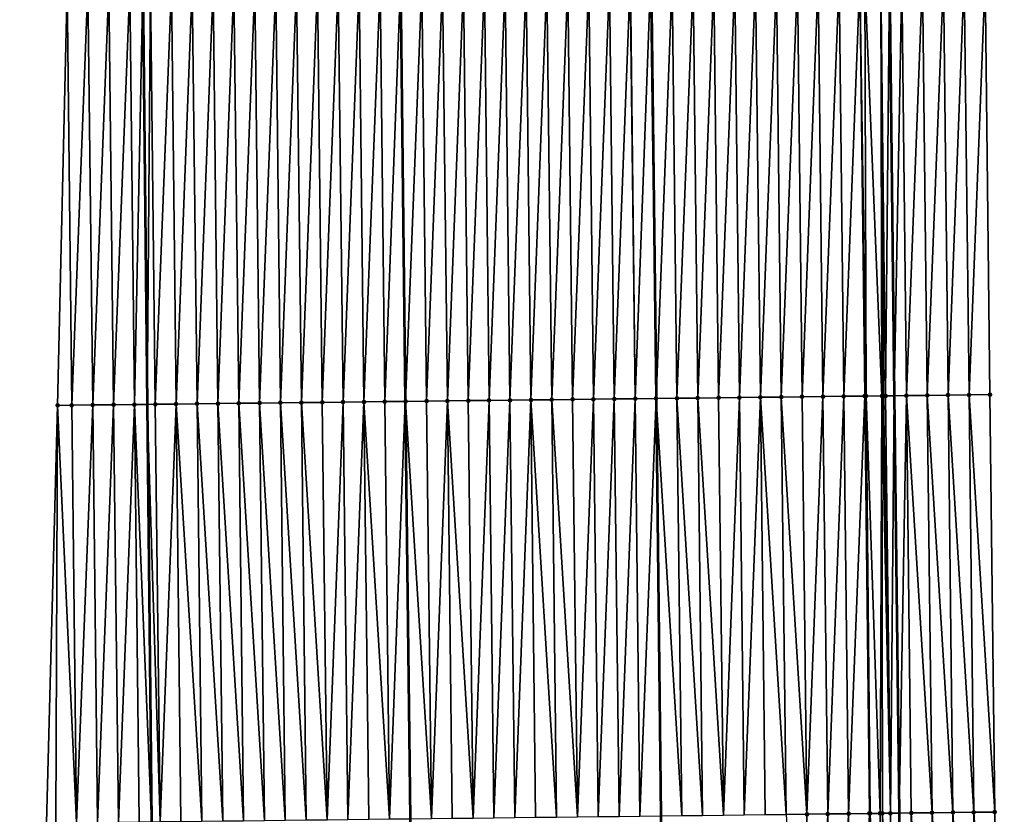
# Model space of a CAD drawing. Header units: feet. Extents: x 2007189 to 2022806, y 818621 to 837694.
# Tile 304 of 656: x 2011356 to 2011403, y 828387 to 828425. Entities that reach past the tile are written whole.
import ezdxf

# ---------------------------------------------------------------- set-up
doc = ezdxf.new("R2010")
doc.units = ezdxf.units.FT
doc.header["$MEASUREMENT"] = 0
for name, color, linetype, lineweight in [('EP_Travel Lane', 172, 'Continuous', 53), ('Road Shots', 141, 'Continuous', 100), ('Road X-Section', 40, 'Continuous', 13), ('STRIPING', 60, 'Continuous', 53)]:
    doc.layers.add(name, color=color, linetype=linetype, lineweight=lineweight)
doc.layers.add('I-77-MM17-21_SB-Surface-Border', color=7, linetype='Continuous')
doc.layers.add('I-77-MM17-21_SB-Surface-TIN', color=7, linetype='Continuous')

msp = doc.modelspace()

# ---------------------------------------------------------------- linework, layer by layer
at = {"layer": 'EP_Travel Lane'}
for points in [[(2011395.58455164, 828607.3902502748, 314.5817992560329), (2011395.768281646, 828587.3914331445, 314.459898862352), (2011395.952013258, 828567.3924413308, 314.361462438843), (2011396.135741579, 828547.3938077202, 314.214938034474), (2011396.319470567, 828527.3951014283, 314.0781827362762), (2011396.503200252, 828507.3963193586, 313.9515696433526), (2011396.686926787, 828487.3978801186, 313.7789906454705), (2011396.870653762, 828467.3993930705, 313.6128010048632), (2011397.054381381, 828447.4008358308, 313.4560295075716), (2011397.238109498, 828427.4022243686, 313.3065585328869), (2011397.466386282, 828407.4191252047, 313.202241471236), (2011397.702721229, 828387.420848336, 313.0820185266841), (2011397.939057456, 828367.4224631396, 312.9877514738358), (2011398.175394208, 828347.4240335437, 312.9041139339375)], [(2011359.643103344, 828607.0194063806, 314.31470624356), (2011359.844690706, 828587.0207374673, 314.1977957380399), (2011360.046277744, 828567.0221007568, 314.0765223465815), (2011360.247865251, 828547.0234174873, 313.9615381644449), (2011360.449452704, 828527.024739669, 313.845794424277), (2011360.651040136, 828507.0260638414, 313.7298256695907), (2011360.852626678, 828487.0274763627, 313.6019464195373), (2011361.054213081, 828467.0289025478, 313.4722758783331), (2011361.25580402, 828447.0298788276, 313.4029725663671), (2011361.457391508, 828427.0311974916, 313.2876869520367), (2011361.667599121, 828407.006567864, 313.188531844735), (2011361.879028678, 828387.0079177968, 313.0889177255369), (2011362.090459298, 828367.0091670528, 313.0134649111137), (2011362.301890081, 828347.0104009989, 312.9417075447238)]]:
    msp.add_polyline3d(points, dxfattribs=at)
at = {"layer": 'I-77-MM17-21_SB-Surface-Border', "color": 3, "linetype": 'Continuous', "lineweight": -3}
for points in [[(2011398.958411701, 828607.4260055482, 314.4802499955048), (2011400.165808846, 828587.4380073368, 314.3315114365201), (2011400.373261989, 828567.4394243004, 314.2112514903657), (2011400.580713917, 828547.4409584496, 314.0752339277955), (2011400.788166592, 828527.4424205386, 313.9489078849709), (2011401.995561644, 828507.4546241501, 313.773077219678), (2011402.203010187, 828487.4564845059, 313.5933249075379), (2011402.410460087, 828467.4582141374, 313.4310772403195), (2011402.617910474, 828447.4598968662, 313.2751229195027), (2011401.825418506, 828427.450835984, 313.1689540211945), (2011402.052226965, 828407.4726198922, 313.0491666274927), (2011402.282727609, 828387.4741896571, 312.9495928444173), (2011402.513229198, 828367.4756775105, 312.8696366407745), (2011402.743730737, 828347.4771696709, 312.788627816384)], [(2011359.913850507, 828346.9828838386, 312.9399741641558), (2011357.560014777, 828366.9570495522, 312.9894615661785), (2011356.839838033, 828386.949942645, 313.063445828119), (2011357.371516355, 828406.9571607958, 313.1623297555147), (2011357.827793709, 828426.9936567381, 313.272861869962), (2011356.040166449, 828446.9760791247, 313.3621706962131), (2011355.643329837, 828466.9730724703, 313.4321435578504), (2011355.557020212, 828486.9730816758, 313.5296678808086), (2011356.415014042, 828506.9826150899, 313.6636583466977), (2011358.200329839, 828527.0016814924, 313.8091858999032), (2011356.433624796, 828546.9844285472, 313.8840361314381), (2011358.152486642, 828567.0027709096, 314.0342343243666), (2011357.576866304, 828586.9976219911, 314.1428500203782), (2011357.281397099, 828606.9953811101, 314.2511620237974)]]:
    msp.add_polyline3d(points, dxfattribs=at)
at = {"layer": 'I-77-MM17-21_SB-Surface-TIN', "color": 128, "linetype": 'Continuous', "lineweight": -3}
for points in [[(2011392.052898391, 828407.3567385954, 313.2001066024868), (2011392.825914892, 828427.3563051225, 313.3266571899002), (2011391.82596871, 828427.3459304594, 313.3269021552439)], [(2011392.052898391, 828407.3567385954, 313.2001066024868), (2011393.052831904, 828407.3682698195, 313.1986553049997), (2011392.825914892, 828427.3563051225, 313.3266571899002)], [(2011393.052831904, 828407.3682698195, 313.1986553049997), (2011393.825860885, 828427.3666979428, 313.3239759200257), (2011392.825914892, 828427.3563051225, 313.3266571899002)], [(2011393.052831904, 828407.3682698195, 313.1986553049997), (2011394.05276557, 828407.3797878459, 313.2003680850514), (2011393.825860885, 828427.3666979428, 313.3239759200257)], [(2011394.05276557, 828407.3797878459, 313.2003680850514), (2011394.825806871, 828427.3770914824, 313.3211981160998), (2011393.825860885, 828427.3666979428, 313.3239759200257)], [(2011394.05276557, 828407.3797878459, 313.2003680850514), (2011395.052699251, 828407.391304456, 313.2024203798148), (2011394.825806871, 828427.3770914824, 313.3211981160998)], [(2011395.052699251, 828407.391304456, 313.2024203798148), (2011395.825753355, 828427.3874370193, 313.3248612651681), (2011394.825806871, 828427.3770914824, 313.3211981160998)], [(2011395.052699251, 828407.391304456, 313.2024203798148), (2011396.052633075, 828407.4028087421, 313.2074272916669), (2011395.825753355, 828427.3874370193, 313.3248612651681)], [(2011396.116754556, 828407.4035458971, 313.207883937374), (2011396.06337769, 828427.3899023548, 313.3248124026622), (2011395.825753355, 828427.3874370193, 313.3248612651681)], [(2011396.052633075, 828407.4028087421, 313.2074272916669), (2011396.116754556, 828407.4035458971, 313.207883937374), (2011395.825753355, 828427.3874370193, 313.3248612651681)], [(2011396.876037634, 828407.412281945, 313.2115755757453), (2011396.825698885, 828427.3978745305, 313.3161834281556), (2011396.06337769, 828427.3899023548, 313.3248124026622)], [(2011396.116754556, 828407.4035458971, 313.207883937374), (2011396.876037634, 828407.412281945, 313.2115755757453), (2011396.06337769, 828427.3899023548, 313.3248124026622)], [(2011397.052566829, 828407.4143190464, 313.2109913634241), (2011397.238109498, 828427.4022243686, 313.3065585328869), (2011396.825698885, 828427.3978745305, 313.3161834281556)], [(2011396.876037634, 828407.412281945, 313.2115755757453), (2011396.961746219, 828407.4132704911, 313.2114139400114), (2011396.825698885, 828427.3978745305, 313.3161834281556)], [(2011396.961746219, 828407.4132704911, 313.2114139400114), (2011397.052566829, 828407.4143190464, 313.2109913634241), (2011396.825698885, 828427.3978745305, 313.3161834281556)], [(2011397.052566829, 828407.4143190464, 313.2109913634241), (2011397.466386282, 828407.4191252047, 313.202241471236), (2011397.238109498, 828427.4022243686, 313.3065585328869)], [(2011397.825643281, 828427.4084212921, 313.2928465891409), (2011397.238109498, 828427.4022243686, 313.3065585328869), (2011397.466386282, 828407.4191252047, 313.202241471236)], [(2011398.052499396, 828407.4259324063, 313.1898485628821), (2011397.825643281, 828427.4084212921, 313.2928465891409), (2011397.466386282, 828407.4191252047, 313.202241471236)], [(2011398.052499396, 828407.4259324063, 313.1898485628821), (2011398.82558618, 828427.4191124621, 313.2501332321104), (2011397.825643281, 828427.4084212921, 313.2928465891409)], [(2011398.052499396, 828407.4259324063, 313.1898485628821), (2011399.052431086, 828407.4376218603, 313.1504628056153), (2011398.82558618, 828427.4191124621, 313.2501332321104)], [(2011399.052431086, 828407.4376218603, 313.1504628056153), (2011399.825530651, 828427.4296520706, 313.2277561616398), (2011398.82558618, 828427.4191124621, 313.2501332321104)], [(2011399.052431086, 828407.4376218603, 313.1504628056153), (2011400.052362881, 828407.4493020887, 313.1132888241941), (2011399.825530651, 828427.4296520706, 313.2277561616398)], [(2011400.052362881, 828407.4493020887, 313.1132888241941), (2011400.825474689, 828427.4402333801, 313.1997837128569), (2011399.825530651, 828427.4296520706, 313.2277561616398)], [(2011400.052362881, 828407.4493020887, 313.1132888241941), (2011401.052294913, 828407.4609618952, 313.08101079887), (2011400.825474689, 828427.4402333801, 313.1997837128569)], [(2011401.052294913, 828407.4609618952, 313.08101079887), (2011401.825418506, 828427.450835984, 313.1689540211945), (2011400.825474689, 828427.4402333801, 313.1997837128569)], [(2011401.052294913, 828407.4609618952, 313.08101079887), (2011402.052226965, 828407.4726198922, 313.0491666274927), (2011401.825418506, 828427.450835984, 313.1689540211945)], [(2011357.371516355, 828406.9571607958, 313.1623297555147), (2011358.055155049, 828406.9650146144, 313.1685040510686), (2011357.827793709, 828426.9936567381, 313.272861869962)], [(2011358.055155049, 828406.9650146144, 313.1685040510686), (2011358.827740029, 828427.004018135, 313.2743969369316), (2011357.827793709, 828426.9936567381, 313.272861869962)], [(2011358.055155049, 828406.9650146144, 313.1685040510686), (2011359.055088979, 828406.9765096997, 313.1757167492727), (2011358.827740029, 828427.004018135, 313.2743969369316)], [(2011359.055088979, 828406.9765096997, 313.1757167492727), (2011359.827686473, 828427.014367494, 313.2775472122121), (2011358.827740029, 828427.004018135, 313.2743969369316)], [(2011359.055088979, 828406.9765096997, 313.1757167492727), (2011360.055022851, 828406.9880097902, 313.1817295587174), (2011359.827686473, 828427.014367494, 313.2775472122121)], [(2011360.055022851, 828406.9880097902, 313.1817295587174), (2011360.827633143, 828427.0246950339, 313.2836251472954), (2011359.827686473, 828427.014367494, 313.2775472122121)], [(2011360.055022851, 828406.9880097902, 313.1817295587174), (2011361.054956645, 828406.9995166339, 313.1861232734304), (2011360.827633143, 828427.0246950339, 313.2836251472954)], [(2011361.054956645, 828406.9995166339, 313.1861232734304), (2011361.457391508, 828427.0311974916, 313.2876869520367), (2011360.827633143, 828427.0246950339, 313.2836251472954)], [(2011361.054956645, 828406.9995166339, 313.1861232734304), (2011361.667599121, 828407.006567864, 313.188531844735), (2011361.457391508, 828427.0311974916, 313.2876869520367)], [(2011361.827579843, 828427.0350198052, 313.2900745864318), (2011361.457391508, 828427.0311974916, 313.2876869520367), (2011361.667599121, 828407.006567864, 313.188531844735)], [(2011362.054890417, 828407.0110254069, 313.190054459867), (2011361.827579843, 828427.0350198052, 313.2900745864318), (2011361.667599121, 828407.006567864, 313.188531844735)], [(2011362.054890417, 828407.0110254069, 313.190054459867), (2011362.827526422, 828427.0453560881, 313.2949794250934), (2011361.827579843, 828427.0350198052, 313.2900745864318)], [(2011362.054890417, 828407.0110254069, 313.190054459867), (2011363.05482414, 828407.022538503, 313.1929492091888), (2011362.827526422, 828427.0453560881, 313.2949794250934)], [(2011363.05482414, 828407.022538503, 313.1929492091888), (2011363.827472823, 828427.0557096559, 313.2975649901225), (2011362.827526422, 828427.0453560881, 313.2949794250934)], [(2011363.05482414, 828407.022538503, 313.1929492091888), (2011364.054757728, 828407.0340632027, 313.1930621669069), (2011363.827472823, 828427.0557096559, 313.2975649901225)], [(2011364.054757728, 828407.0340632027, 313.1930621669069), (2011364.827418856, 828427.0660986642, 313.2953951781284), (2011363.827472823, 828427.0557096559, 313.2975649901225)], [(2011364.054757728, 828407.0340632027, 313.1930621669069), (2011365.054691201, 828407.0455979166, 313.1907742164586), (2011364.827418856, 828427.0660986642, 313.2953951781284)], [(2011365.054691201, 828407.0455979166, 313.1907742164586), (2011365.8273649, 828427.0764865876, 313.2933709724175), (2011364.827418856, 828427.0660986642, 313.2953951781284)], [(2011365.054691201, 828407.0455979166, 313.1907742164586), (2011366.0546247, 828407.0571304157, 313.1890172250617), (2011365.8273649, 828427.0764865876, 313.2933709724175)], [(2011366.0546247, 828407.0571304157, 313.1890172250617), (2011366.827310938, 828427.0868751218, 313.2912647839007), (2011365.8273649, 828427.0764865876, 313.2933709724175)], [(2011366.0546247, 828407.0571304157, 313.1890172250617), (2011367.054558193, 828407.068663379, 313.1871489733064), (2011366.827310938, 828427.0868751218, 313.2912647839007)], [(2011367.054558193, 828407.068663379, 313.1871489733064), (2011367.827256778, 828427.0972828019, 313.286589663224), (2011366.827310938, 828427.0868751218, 313.2912647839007)], [(2011367.054558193, 828407.068663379, 313.1871489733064), (2011368.054491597, 828407.0802040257, 313.1834386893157), (2011367.827256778, 828427.0972828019, 313.286589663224)], [(2011368.054491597, 828407.0802040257, 313.1834386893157), (2011368.827202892, 828427.1076639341, 313.285476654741), (2011367.827256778, 828427.0972828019, 313.286589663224)], [(2011368.054491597, 828407.0802040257, 313.1834386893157), (2011369.054424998, 828407.0917450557, 313.1796364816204), (2011368.827202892, 828427.1076639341, 313.285476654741)], [(2011369.054424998, 828407.0917450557, 313.1796364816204), (2011369.827149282, 828427.1180184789, 313.2879311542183), (2011368.827202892, 828427.1076639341, 313.285476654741)], [(2011369.054424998, 828407.0917450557, 313.1796364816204), (2011370.054358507, 828407.1032766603, 313.1780939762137), (2011369.827149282, 828427.1180184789, 313.2879311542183)], [(2011370.054358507, 828407.1032766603, 313.1780939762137), (2011370.827095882, 828427.1283528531, 313.2930920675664), (2011369.827149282, 828427.1180184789, 313.2879311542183)], [(2011370.054358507, 828407.1032766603, 313.1780939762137), (2011371.054292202, 828407.1147920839, 313.1804307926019), (2011370.827095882, 828427.1283528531, 313.2930920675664)], [(2011371.054292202, 828407.1147920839, 313.1804307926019), (2011371.827042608, 828427.1386750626, 313.2998852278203), (2011370.827095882, 828427.1283528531, 313.2930920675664)], [(2011371.054292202, 828407.1147920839, 313.1804307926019), (2011372.054225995, 828407.1262989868, 313.184810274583), (2011371.827042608, 828427.1386750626, 313.2998852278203)], [(2011372.054225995, 828407.1262989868, 313.184810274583), (2011372.826988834, 828427.1490454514, 313.3002137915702), (2011371.827042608, 828427.1386750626, 313.2998852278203)], [(2011372.054225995, 828407.1262989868, 313.184810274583), (2011373.054159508, 828407.1378302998, 313.1833377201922), (2011372.826988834, 828427.1490454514, 313.3002137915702)], [(2011373.054159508, 828407.1378302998, 313.1833377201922), (2011373.802147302, 828427.1592179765, 313.2925904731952), (2011372.826988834, 828427.1490454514, 313.3002137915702)], [(2011373.054159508, 828407.1378302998, 313.1833377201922), (2011374.032286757, 828407.1491369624, 313.1754678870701), (2011373.802147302, 828427.1592179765, 313.2925904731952)], [(2011373.826934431, 828427.1594765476, 313.2923966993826), (2011373.802147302, 828427.1592179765, 313.2925904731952), (2011374.032286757, 828407.1491369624, 313.1754678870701)], [(2011374.054092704, 828407.1493890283, 313.1752924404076), (2011374.82688084, 828427.1698292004, 313.2951050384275), (2011373.826934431, 828427.1594765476, 313.2923966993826)], [(2011374.054092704, 828407.1493890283, 313.1752924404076), (2011373.826934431, 828427.1594765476, 313.2923966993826), (2011374.032286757, 828407.1491369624, 313.1754678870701)], [(2011374.054092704, 828407.1493890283, 313.1752924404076), (2011375.054026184, 828407.1609230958, 313.1731594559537), (2011374.82688084, 828427.1698292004, 313.2951050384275)], [(2011375.054026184, 828407.1609230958, 313.1731594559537), (2011375.826827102, 828427.1801961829, 313.2958906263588), (2011374.82688084, 828427.1698292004, 313.2951050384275)], [(2011375.054026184, 828407.1609230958, 313.1731594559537), (2011376.05395978, 828407.1724471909, 313.1734172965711), (2011375.826827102, 828427.1801961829, 313.2958906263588)], [(2011376.05395978, 828407.1724471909, 313.1734172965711), (2011376.826773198, 828427.1905790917, 313.2945392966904), (2011375.826827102, 828427.1801961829, 313.2958906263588)], [(2011376.05395978, 828407.1724471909, 313.1734172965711), (2011377.053893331, 828407.1839751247, 313.1727548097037), (2011376.826773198, 828427.1905790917, 313.2945392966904)], [(2011377.053893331, 828407.1839751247, 313.1727548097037), (2011377.826719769, 828427.2009162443, 313.299327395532), (2011376.826773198, 828427.1905790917, 313.2945392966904)], [(2011377.053893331, 828407.1839751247, 313.1727548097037), (2011378.053827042, 828407.1954891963, 313.175415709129), (2011377.826719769, 828427.2009162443, 313.299327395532)], [(2011378.053827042, 828407.1954891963, 313.175415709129), (2011378.826666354, 828427.2112520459, 313.3042968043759), (2011377.826719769, 828427.2009162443, 313.299327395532)], [(2011378.053827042, 828407.1954891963, 313.175415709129), (2011379.053760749, 828407.207003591, 313.1779991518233), (2011378.826666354, 828427.2112520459, 313.3042968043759)], [(2011379.053760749, 828407.207003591, 313.1779991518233), (2011379.826612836, 828427.2215977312, 313.3079400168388), (2011378.826666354, 828427.2112520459, 313.3042968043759)], [(2011379.053760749, 828407.207003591, 313.1779991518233), (2011380.053694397, 828407.2185231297, 313.1793493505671), (2011379.826612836, 828427.2215977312, 313.3079400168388)], [(2011380.053694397, 828407.2185231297, 313.1793493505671), (2011380.826559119, 828427.2319626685, 313.3090000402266), (2011379.826612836, 828427.2215977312, 313.3079400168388)], [(2011380.053694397, 828407.2185231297, 313.1793493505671), (2011381.053628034, 828407.2300436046, 313.1804750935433), (2011380.826559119, 828427.2319626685, 313.3090000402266)], [(2011381.053628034, 828407.2300436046, 313.1804750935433), (2011381.826505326, 828427.242334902, 313.3090810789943), (2011380.826559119, 828427.2319626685, 313.3090000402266)], [(2011381.053628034, 828407.2300436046, 313.1804750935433), (2011382.05356171, 828407.241560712, 313.1824082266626), (2011381.826505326, 828427.242334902, 313.3090810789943)], [(2011382.05356171, 828407.241560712, 313.1824082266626), (2011382.826451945, 828427.2526673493, 313.3145005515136), (2011381.826505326, 828427.242334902, 313.3090810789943)], [(2011382.05356171, 828407.241560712, 313.1824082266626), (2011383.053495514, 828407.2530667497, 313.1869951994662), (2011382.826451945, 828427.2526673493, 313.3145005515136)], [(2011383.053495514, 828407.2530667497, 313.1869951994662), (2011383.826398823, 828427.262974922, 313.3232576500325), (2011382.826451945, 828427.2526673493, 313.3145005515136)], [(2011383.053495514, 828407.2530667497, 313.1869951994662), (2011384.053429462, 828407.264560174, 313.1946061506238), (2011383.826398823, 828427.262974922, 313.3232576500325)], [(2011384.053429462, 828407.264560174, 313.1946061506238), (2011384.806555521, 828427.273057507, 313.3346573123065), (2011383.826398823, 828427.262974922, 313.3232576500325)], [(2011384.053429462, 828407.264560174, 313.1946061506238), (2011385.053363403, 828407.2760543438, 313.2020383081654), (2011384.806555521, 828427.273057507, 313.3346573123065)], [(2011385.053363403, 828407.2760543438, 313.2020383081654), (2011384.826345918, 828427.2732615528, 313.3348247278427), (2011384.806555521, 828427.273057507, 313.3346573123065)], [(2011385.053363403, 828407.2760543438, 313.2020383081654), (2011385.793169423, 828427.2832614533, 313.3387613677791), (2011384.826345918, 828427.2732615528, 313.3348247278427)], [(2011385.053363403, 828407.2760543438, 313.2020383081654), (2011386.053289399, 828407.2875654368, 313.2053919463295), (2011385.793169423, 828427.2832614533, 313.3387613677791)], [(2011385.793169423, 828427.2832614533, 313.3387613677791), (2011386.053289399, 828407.2875654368, 313.2053919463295), (2011385.826284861, 828427.2836051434, 313.3387384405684)], [(2011386.826238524, 828427.2939874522, 313.3374781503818), (2011385.826284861, 828427.2836051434, 313.3387384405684), (2011386.053289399, 828407.2875654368, 313.2053919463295)], [(2011387.053230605, 828407.2991015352, 313.2027934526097), (2011386.826238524, 828427.2939874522, 313.3374781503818), (2011386.053289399, 828407.2875654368, 313.2053919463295)], [(2011387.053230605, 828407.2991015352, 313.2027934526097), (2011387.826184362, 828427.3043953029, 313.3327801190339), (2011386.826238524, 828427.2939874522, 313.3374781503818)], [(2011387.053230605, 828407.2991015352, 313.2027934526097), (2011388.053164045, 828407.3106391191, 313.199817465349), (2011387.826184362, 828427.3043953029, 313.3327801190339)], [(2011388.053164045, 828407.3106391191, 313.199817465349), (2011388.826130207, 828427.3148024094, 313.3281819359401), (2011387.826184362, 828427.3043953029, 313.3327801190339)], [(2011388.053164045, 828407.3106391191, 313.199817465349), (2011389.053097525, 828407.3221732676, 313.1976650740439), (2011388.826130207, 828427.3148024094, 313.3281819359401)], [(2011389.053097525, 828407.3221732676, 313.1976650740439), (2011389.826076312, 828427.3251845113, 313.3269388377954), (2011388.826130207, 828427.3148024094, 313.3281819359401)], [(2011389.053097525, 828407.3221732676, 313.1976650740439), (2011390.053031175, 828407.3336925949, 313.1990659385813), (2011389.826076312, 828427.3251845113, 313.3269388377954)], [(2011390.053031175, 828407.3336925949, 313.1990659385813), (2011390.826022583, 828427.3355505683, 313.3278486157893), (2011389.826076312, 828427.3251845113, 313.3269388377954)], [(2011390.053031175, 828407.3336925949, 313.1990659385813), (2011391.052964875, 828407.3452076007, 313.2015028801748), (2011390.826022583, 828427.3355505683, 313.3278486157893)], [(2011391.052964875, 828407.3452076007, 313.2015028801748), (2011391.82596871, 828427.3459304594, 313.3269021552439), (2011390.826022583, 828427.3355505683, 313.3278486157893)], [(2011391.052964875, 828407.3452076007, 313.2015028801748), (2011392.052898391, 828407.3567385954, 313.2001066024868), (2011391.82596871, 828427.3459304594, 313.3269021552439)], [(2011367.285058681, 828387.070246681, 313.0842906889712), (2011367.054558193, 828407.068663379, 313.1871489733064), (2011366.0546247, 828407.0571304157, 313.1890172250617)], [(2011368.284992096, 828387.081786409, 313.0808017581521), (2011368.054491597, 828407.0802040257, 313.1834386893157), (2011367.054558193, 828407.068663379, 313.1871489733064)], [(2011367.285058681, 828387.070246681, 313.0842906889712), (2011368.284992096, 828387.081786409, 313.0808017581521), (2011367.054558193, 828407.068663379, 313.1871489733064)], [(2011369.284925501, 828387.0933270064, 313.0771044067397), (2011369.054424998, 828407.0917450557, 313.1796364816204), (2011368.054491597, 828407.0802040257, 313.1834386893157)], [(2011368.284992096, 828387.081786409, 313.0808017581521), (2011369.284925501, 828387.0933270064, 313.0771044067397), (2011368.054491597, 828407.0802040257, 313.1834386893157)], [(2011370.284858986, 828387.1048607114, 313.0750594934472), (2011370.054358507, 828407.1032766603, 313.1780939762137), (2011369.054424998, 828407.0917450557, 313.1796364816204)], [(2011369.284925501, 828387.0933270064, 313.0771044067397), (2011370.284858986, 828387.1048607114, 313.0750594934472), (2011369.054424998, 828407.0917450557, 313.1796364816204)], [(2011370.284858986, 828387.1048607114, 313.0750594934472), (2011371.054292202, 828407.1147920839, 313.1804307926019), (2011370.054358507, 828407.1032766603, 313.1780939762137)], [(2011370.284858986, 828387.1048607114, 313.0750594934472), (2011371.284792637, 828387.1163799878, 313.0764736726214), (2011371.054292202, 828407.1147920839, 313.1804307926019)], [(2011371.284792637, 828387.1163799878, 313.0764736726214), (2011372.054225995, 828407.1262989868, 313.184810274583), (2011371.054292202, 828407.1147920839, 313.1804307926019)], [(2011371.284792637, 828387.1163799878, 313.0764736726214), (2011372.284726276, 828387.127900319, 313.077634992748), (2011372.054225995, 828407.1262989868, 313.184810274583)], [(2011373.284659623, 828387.1394459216, 313.0727376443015), (2011373.054159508, 828407.1378302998, 313.1833377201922), (2011372.054225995, 828407.1262989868, 313.184810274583)], [(2011372.284726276, 828387.127900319, 313.077634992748), (2011373.284659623, 828387.1394459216, 313.0727376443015), (2011372.054225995, 828407.1262989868, 313.184810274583)], [(2011373.284659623, 828387.1394459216, 313.0727376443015), (2011374.032286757, 828407.1491369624, 313.1754678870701), (2011373.054159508, 828407.1378302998, 313.1833377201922)], [(2011373.284659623, 828387.1394459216, 313.0727376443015), (2011374.267244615, 828387.150803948, 313.0648727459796), (2011374.032286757, 828407.1491369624, 313.1754678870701)], [(2011374.054092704, 828407.1493890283, 313.1752924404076), (2011374.032286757, 828407.1491369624, 313.1754678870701), (2011374.267244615, 828387.150803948, 313.0648727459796)], [(2011375.284526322, 828387.1625367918, 313.0630233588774), (2011375.054026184, 828407.1609230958, 313.1731594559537), (2011374.054092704, 828407.1493890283, 313.1752924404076)], [(2011374.284592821, 828387.1510044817, 313.0647338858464), (2011374.054092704, 828407.1493890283, 313.1752924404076), (2011374.267244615, 828387.150803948, 313.0648727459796)], [(2011374.284592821, 828387.1510044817, 313.0647338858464), (2011375.284526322, 828387.1625367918, 313.0630233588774), (2011374.054092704, 828407.1493890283, 313.1752924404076)], [(2011375.284526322, 828387.1625367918, 313.0630233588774), (2011376.05395978, 828407.1724471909, 313.1734172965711), (2011375.054026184, 828407.1609230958, 313.1731594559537)], [(2011375.284526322, 828387.1625367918, 313.0630233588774), (2011376.284459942, 828387.1740587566, 313.0637930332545), (2011376.05395978, 828407.1724471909, 313.1734172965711)], [(2011377.284393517, 828387.1855846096, 313.0636305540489), (2011377.053893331, 828407.1839751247, 313.1727548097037), (2011376.05395978, 828407.1724471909, 313.1734172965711)], [(2011376.284459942, 828387.1740587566, 313.0637930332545), (2011377.284393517, 828387.1855846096, 313.0636305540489), (2011376.05395978, 828407.1724471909, 313.1734172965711)], [(2011377.284393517, 828387.1855846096, 313.0636305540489), (2011378.053827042, 828407.1954891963, 313.175415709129), (2011377.053893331, 828407.1839751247, 313.1727548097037)], [(2011377.284393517, 828387.1855846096, 313.0636305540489), (2011378.284327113, 828387.197108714, 313.0638872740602), (2011378.053827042, 828407.1954891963, 313.175415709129)], [(2011378.284327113, 828387.197108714, 313.0638872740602), (2011379.053760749, 828407.207003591, 313.1779991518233), (2011378.053827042, 828407.1954891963, 313.175415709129)], [(2011378.284327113, 828387.197108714, 313.0638872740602), (2011379.284260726, 828387.2086312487, 313.064520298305), (2011379.053760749, 828407.207003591, 313.1779991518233)], [(2011379.284260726, 828387.2086312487, 313.064520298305), (2011380.053694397, 828407.2185231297, 313.1793493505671), (2011379.053760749, 828407.207003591, 313.1779991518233)], [(2011379.284260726, 828387.2086312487, 313.064520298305), (2011380.284194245, 828387.2201619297, 313.0632003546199), (2011380.053694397, 828407.2185231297, 313.1793493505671)], [(2011381.284127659, 828387.2317017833, 313.059681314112), (2011381.053628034, 828407.2300436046, 313.1804750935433), (2011380.053694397, 828407.2185231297, 313.1793493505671)], [(2011380.284194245, 828387.2201619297, 313.0632003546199), (2011381.284127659, 828387.2317017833, 313.059681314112), (2011380.053694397, 828407.2185231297, 313.1793493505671)], [(2011382.284061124, 828387.243237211, 313.0572233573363), (2011382.05356171, 828407.241560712, 313.1824082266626), (2011381.053628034, 828407.2300436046, 313.1804750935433)], [(2011381.284127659, 828387.2317017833, 313.059681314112), (2011382.284061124, 828387.243237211, 313.0572233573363), (2011381.053628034, 828407.2300436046, 313.1804750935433)], [(2011382.284061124, 828387.243237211, 313.0572233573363), (2011383.053495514, 828407.2530667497, 313.1869951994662), (2011382.05356171, 828407.241560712, 313.1824082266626)], [(2011382.284061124, 828387.243237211, 313.0572233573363), (2011383.283994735, 828387.2547599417, 313.0578094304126), (2011383.053495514, 828407.2530667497, 313.1869951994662)], [(2011383.283994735, 828387.2547599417, 313.0578094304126), (2011384.053429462, 828407.264560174, 313.1946061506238), (2011383.053495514, 828407.2530667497, 313.1869951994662)], [(2011383.283994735, 828387.2547599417, 313.0578094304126), (2011384.283928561, 828387.2662640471, 313.0628607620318), (2011384.053429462, 828407.264560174, 313.1946061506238)], [(2011384.283928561, 828387.2662640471, 313.0628607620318), (2011385.053363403, 828407.2760543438, 313.2020383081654), (2011384.053429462, 828407.264560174, 313.1946061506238)], [(2011384.283928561, 828387.2662640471, 313.0628607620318), (2011385.283862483, 828387.277759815, 313.0699109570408), (2011385.053363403, 828407.2760543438, 313.2020383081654)], [(2011385.283862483, 828387.277759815, 313.0699109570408), (2011386.053289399, 828407.2875654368, 313.2053919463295), (2011385.053363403, 828407.2760543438, 313.2020383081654)], [(2011385.283862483, 828387.277759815, 313.0699109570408), (2011386.28378824, 828387.2892687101, 313.0737918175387), (2011386.053289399, 828407.2875654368, 313.2053919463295)], [(2011387.283729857, 828387.3007921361, 313.074233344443), (2011387.053230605, 828407.2991015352, 313.2027934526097), (2011386.053289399, 828407.2875654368, 313.2053919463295)], [(2011387.283729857, 828387.3007921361, 313.074233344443), (2011386.053289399, 828407.2875654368, 313.2053919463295), (2011386.28378824, 828387.2892687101, 313.0737918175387)], [(2011388.283663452, 828387.3123162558, 313.0744864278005), (2011388.053164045, 828407.3106391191, 313.199817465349), (2011387.053230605, 828407.2991015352, 313.2027934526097)], [(2011387.283729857, 828387.3007921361, 313.074233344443), (2011388.283663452, 828387.3123162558, 313.0744864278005), (2011387.053230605, 828407.2991015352, 313.2027934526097)], [(2011389.283597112, 828387.3238347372, 313.0760911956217), (2011389.053097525, 828407.3221732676, 313.1976650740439), (2011388.053164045, 828407.3106391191, 313.199817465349)], [(2011388.283663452, 828387.3123162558, 313.0744864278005), (2011389.283597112, 828387.3238347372, 313.0760911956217), (2011388.053164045, 828407.3106391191, 313.199817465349)], [(2011389.283597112, 828387.3238347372, 313.0760911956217), (2011390.053031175, 828407.3336925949, 313.1990659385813), (2011389.053097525, 828407.3221732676, 313.1976650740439)], [(2011389.283597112, 828387.3238347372, 313.0760911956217), (2011390.283530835, 828387.335347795, 313.078996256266), (2011390.053031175, 828407.3336925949, 313.1990659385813)], [(2011390.283530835, 828387.335347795, 313.078996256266), (2011391.052964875, 828407.3452076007, 313.2015028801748), (2011390.053031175, 828407.3336925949, 313.1990659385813)], [(2011390.283530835, 828387.335347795, 313.078996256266), (2011391.283464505, 828387.3468653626, 313.0808201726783), (2011391.052964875, 828407.3452076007, 313.2015028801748)], [(2011392.283398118, 828387.3583879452, 313.0814417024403), (2011392.052898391, 828407.3567385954, 313.2001066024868), (2011391.052964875, 828407.3452076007, 313.2015028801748)], [(2011391.283464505, 828387.3468653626, 313.0808201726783), (2011392.283398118, 828387.3583879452, 313.0814417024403), (2011391.052964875, 828407.3452076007, 313.2015028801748)], [(2011393.283331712, 828387.3699121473, 313.0816750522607), (2011393.052831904, 828407.3682698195, 313.1986553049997), (2011392.052898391, 828407.3567385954, 313.2001066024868)], [(2011392.283398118, 828387.3583879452, 313.0814417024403), (2011393.283331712, 828387.3699121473, 313.0816750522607), (2011392.052898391, 828407.3567385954, 313.2001066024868)], [(2011393.283331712, 828387.3699121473, 313.0816750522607), (2011394.05276557, 828407.3797878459, 313.2003680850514), (2011393.052831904, 828407.3682698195, 313.1986553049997)], [(2011393.283331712, 828387.3699121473, 313.0816750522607), (2011394.283265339, 828387.381433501, 313.0825911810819), (2011394.05276557, 828407.3797878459, 313.2003680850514)], [(2011394.283265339, 828387.381433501, 313.0825911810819), (2011395.052699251, 828407.391304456, 313.2024203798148), (2011394.05276557, 828407.3797878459, 313.2003680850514)], [(2011394.283265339, 828387.381433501, 313.0825911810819), (2011395.283199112, 828387.3929422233, 313.0865356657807), (2011395.052699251, 828407.391304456, 313.2024203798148)], [(2011395.283199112, 828387.3929422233, 313.0865356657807), (2011396.052633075, 828407.4028087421, 313.2074272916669), (2011395.052699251, 828407.391304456, 313.2024203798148)], [(2011395.283199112, 828387.3929422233, 313.0865356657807), (2011396.283133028, 828387.4044385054, 313.0934626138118), (2011396.052633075, 828407.4028087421, 313.2074272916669)], [(2011396.307884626, 828387.404723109, 313.093626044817), (2011396.116754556, 828407.4035458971, 313.207883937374), (2011396.052633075, 828407.4028087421, 313.2074272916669)], [(2011396.283133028, 828387.4044385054, 313.0934626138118), (2011396.307884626, 828387.404723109, 313.093626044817), (2011396.052633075, 828407.4028087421, 313.2074272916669)], [(2011396.789757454, 828387.410270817, 313.0951433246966), (2011396.876037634, 828407.412281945, 313.2115755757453), (2011396.116754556, 828407.4035458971, 313.207883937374)], [(2011396.307884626, 828387.404723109, 313.093626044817), (2011396.789757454, 828387.410270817, 313.0951433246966), (2011396.116754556, 828407.4035458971, 313.207883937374)], [(2011396.789757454, 828387.410270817, 313.0951433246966), (2011396.902321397, 828387.4115689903, 313.0949592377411), (2011396.876037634, 828407.412281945, 313.2115755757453)], [(2011397.283066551, 828387.4159688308, 313.0922278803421), (2011396.961746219, 828407.4132704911, 313.2114139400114), (2011396.876037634, 828407.412281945, 313.2115755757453)], [(2011396.902321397, 828387.4115689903, 313.0949592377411), (2011397.283066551, 828387.4159688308, 313.0922278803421), (2011396.876037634, 828407.412281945, 313.2115755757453)], [(2011397.283066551, 828387.4159688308, 313.0922278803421), (2011397.052566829, 828407.4143190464, 313.2109913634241), (2011396.961746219, 828407.4132704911, 313.2114139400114)], [(2011397.283066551, 828387.4159688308, 313.0922278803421), (2011397.466386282, 828407.4191252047, 313.202241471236), (2011397.052566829, 828407.4143190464, 313.2109913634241)], [(2011397.283066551, 828387.4159688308, 313.0922278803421), (2011397.702721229, 828387.420848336, 313.0820185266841), (2011397.466386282, 828407.4191252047, 313.202241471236)], [(2011398.052499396, 828407.4259324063, 313.1898485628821), (2011397.466386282, 828407.4191252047, 313.202241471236), (2011397.702721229, 828387.420848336, 313.0820185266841)], [(2011398.282998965, 828387.4275954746, 313.0679015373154), (2011398.052499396, 828407.4259324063, 313.1898485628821), (2011397.702721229, 828387.420848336, 313.0820185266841)], [(2011399.282931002, 828387.4392547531, 313.0357512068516), (2011399.052431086, 828407.4376218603, 313.1504628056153), (2011398.052499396, 828407.4259324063, 313.1898485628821)], [(2011398.282998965, 828387.4275954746, 313.0679015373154), (2011399.282931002, 828387.4392547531, 313.0357512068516), (2011398.052499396, 828407.4259324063, 313.1898485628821)], [(2011400.282863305, 828387.4508909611, 313.0091319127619), (2011400.052362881, 828407.4493020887, 313.1132888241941), (2011399.052431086, 828407.4376218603, 313.1504628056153)], [(2011399.282931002, 828387.4392547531, 313.0357512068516), (2011400.282863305, 828387.4508909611, 313.0091319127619), (2011399.052431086, 828407.4376218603, 313.1504628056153)], [(2011401.282795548, 828387.4625324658, 312.9812427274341), (2011401.052294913, 828407.4609618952, 313.08101079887), (2011400.052362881, 828407.4493020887, 313.1132888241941)], [(2011400.282863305, 828387.4508909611, 313.0091319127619), (2011401.282795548, 828387.4625324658, 312.9812427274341), (2011400.052362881, 828407.4493020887, 313.1132888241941)], [(2011402.282727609, 828387.4741896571, 312.9495928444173), (2011402.052226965, 828407.4726198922, 313.0491666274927), (2011401.052294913, 828407.4609618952, 313.08101079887)], [(2011401.282795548, 828387.4625324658, 312.9812427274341), (2011402.282727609, 828387.4741896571, 312.9495928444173), (2011401.052294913, 828407.4609618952, 313.08101079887)], [(2011356.839838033, 828386.949942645, 313.063445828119), (2011357.285722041, 828386.955065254, 313.0674306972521), (2011357.371516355, 828406.9571607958, 313.1623297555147)], [(2011357.285722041, 828386.955065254, 313.0674306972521), (2011358.285656, 828386.9665577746, 313.0752594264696), (2011357.371516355, 828406.9571607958, 313.1623297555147)], [(2011358.285656, 828386.9665577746, 313.0752594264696), (2011358.055155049, 828406.9650146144, 313.1685040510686), (2011357.371516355, 828406.9571607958, 313.1623297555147)], [(2011358.285656, 828386.9665577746, 313.0752594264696), (2011359.055088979, 828406.9765096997, 313.1757167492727), (2011358.055155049, 828406.9650146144, 313.1685040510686)], [(2011358.285656, 828386.9665577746, 313.0752594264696), (2011359.285589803, 828386.9780639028, 313.0798258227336), (2011359.055088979, 828406.9765096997, 313.1757167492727)], [(2011359.285589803, 828386.9780639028, 313.0798258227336), (2011360.055022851, 828406.9880097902, 313.1817295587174), (2011359.055088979, 828406.9765096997, 313.1757167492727)], [(2011359.285589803, 828386.9780639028, 313.0798258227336), (2011360.285523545, 828386.9895752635, 313.0831377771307), (2011360.055022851, 828406.9880097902, 313.1817295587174)], [(2011360.285523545, 828386.9895752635, 313.0831377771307), (2011361.054956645, 828406.9995166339, 313.1861232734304), (2011360.055022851, 828406.9880097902, 313.1817295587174)], [(2011360.285523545, 828386.9895752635, 313.0831377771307), (2011361.28545728, 828387.0010872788, 313.0862927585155), (2011361.054956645, 828406.9995166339, 313.1861232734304)], [(2011361.054956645, 828406.9995166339, 313.1861232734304), (2011361.879028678, 828387.0079177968, 313.0889177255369), (2011361.667599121, 828407.006567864, 313.188531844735)], [(2011361.28545728, 828387.0010872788, 313.0862927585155), (2011361.879028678, 828387.0079177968, 313.0889177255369), (2011361.054956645, 828406.9995166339, 313.1861232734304)], [(2011362.285391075, 828387.0125940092, 313.0907147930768), (2011362.054890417, 828407.0110254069, 313.190054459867), (2011361.667599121, 828407.006567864, 313.188531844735)], [(2011362.285391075, 828387.0125940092, 313.0907147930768), (2011361.667599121, 828407.006567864, 313.188531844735), (2011361.879028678, 828387.0079177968, 313.0889177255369)], [(2011362.285391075, 828387.0125940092, 313.0907147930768), (2011363.05482414, 828407.022538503, 313.1929492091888), (2011362.054890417, 828407.0110254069, 313.190054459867)], [(2011362.285391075, 828387.0125940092, 313.0907147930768), (2011363.285324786, 828387.0241081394, 313.0933627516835), (2011363.05482414, 828407.022538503, 313.1929492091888)], [(2011364.285258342, 828387.0356356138, 313.0928115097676), (2011364.054757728, 828407.0340632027, 313.1930621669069), (2011363.05482414, 828407.022538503, 313.1929492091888)], [(2011363.285324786, 828387.0241081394, 313.0933627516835), (2011364.285258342, 828387.0356356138, 313.0928115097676), (2011363.05482414, 828407.022538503, 313.1929492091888)], [(2011365.285191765, 828387.0471747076, 313.0894746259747), (2011365.054691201, 828407.0455979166, 313.1907742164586), (2011364.054757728, 828407.0340632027, 313.1930621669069)], [(2011364.285258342, 828387.0356356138, 313.0928115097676), (2011365.285191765, 828387.0471747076, 313.0894746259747), (2011364.054757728, 828407.0340632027, 313.1930621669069)], [(2011366.285125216, 828387.0587112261, 313.0867551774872), (2011366.0546247, 828407.0571304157, 313.1890172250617), (2011365.054691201, 828407.0455979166, 313.1907742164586)], [(2011365.285191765, 828387.0471747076, 313.0894746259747), (2011366.285125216, 828387.0587112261, 313.0867551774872), (2011365.054691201, 828407.0455979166, 313.1907742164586)], [(2011366.285125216, 828387.0587112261, 313.0867551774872), (2011367.285058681, 828387.070246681, 313.0842906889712), (2011366.0546247, 828407.0571304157, 313.1890172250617)], [(2011393.513832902, 828367.3714346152, 312.993420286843), (2011393.283331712, 828387.3699121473, 313.0816750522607), (2011392.283398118, 828387.3583879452, 313.0814417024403)], [(2011393.513832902, 828367.3714346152, 312.993420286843), (2011394.283265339, 828387.381433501, 313.0825911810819), (2011393.283331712, 828387.3699121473, 313.0816750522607)], [(2011393.513832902, 828367.3714346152, 312.993420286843), (2011394.51376645, 828367.3829628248, 312.992692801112), (2011394.283265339, 828387.381433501, 313.0825911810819)], [(2011394.51376645, 828367.3829628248, 312.992692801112), (2011395.283199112, 828387.3929422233, 313.0865356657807), (2011394.283265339, 828387.381433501, 313.0825911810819)], [(2011394.51376645, 828367.3829628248, 312.992692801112), (2011395.513700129, 828367.3944797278, 312.9946760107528), (2011395.283199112, 828387.3929422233, 313.0865356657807)], [(2011395.513700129, 828367.3944797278, 312.9946760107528), (2011396.283133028, 828387.4044385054, 313.0934626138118), (2011395.283199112, 828387.3929422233, 313.0865356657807)], [(2011395.513700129, 828367.3944797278, 312.9946760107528), (2011396.513633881, 828367.4059902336, 312.9981928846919), (2011396.283133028, 828387.4044385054, 313.0934626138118)], [(2011396.513633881, 828367.4059902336, 312.9981928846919), (2011396.307884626, 828387.404723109, 313.093626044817), (2011396.283133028, 828387.4044385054, 313.0934626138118)], [(2011397.008728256, 828367.4116996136, 312.9974853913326), (2011396.789757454, 828387.410270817, 313.0951433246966), (2011396.307884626, 828387.404723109, 313.093626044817)], [(2011396.513633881, 828367.4059902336, 312.9981928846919), (2011397.008728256, 828367.4116996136, 312.9974853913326), (2011396.307884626, 828387.404723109, 313.093626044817)], [(2011397.008728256, 828367.4116996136, 312.9974853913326), (2011396.902321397, 828387.4115689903, 313.0949592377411), (2011396.789757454, 828387.410270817, 313.0951433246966)], [(2011397.513567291, 828367.4175303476, 312.9946114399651), (2011397.283066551, 828387.4159688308, 313.0922278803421), (2011396.902321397, 828387.4115689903, 313.0949592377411)], [(2011397.008728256, 828367.4116996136, 312.9974853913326), (2011397.513567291, 828367.4175303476, 312.9946114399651), (2011396.902321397, 828387.4115689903, 313.0949592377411)], [(2011397.513567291, 828367.4175303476, 312.9946114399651), (2011397.702721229, 828387.420848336, 313.0820185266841), (2011397.283066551, 828387.4159688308, 313.0922278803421)], [(2011397.513567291, 828367.4175303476, 312.9946114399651), (2011397.939057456, 828367.4224631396, 312.9877514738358), (2011397.702721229, 828387.420848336, 313.0820185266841)], [(2011398.282998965, 828387.4275954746, 313.0679015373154), (2011397.702721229, 828387.420848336, 313.0820185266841), (2011397.939057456, 828367.4224631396, 312.9877514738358)], [(2011398.513500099, 828367.4291227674, 312.9784900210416), (2011398.282998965, 828387.4275954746, 313.0679015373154), (2011397.939057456, 828367.4224631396, 312.9877514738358)], [(2011399.513432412, 828367.4407581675, 312.9520644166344), (2011399.282931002, 828387.4392547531, 313.0357512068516), (2011398.282998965, 828387.4275954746, 313.0679015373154)], [(2011398.513500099, 828367.4291227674, 312.9784900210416), (2011399.513432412, 828367.4407581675, 312.9520644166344), (2011398.282998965, 828387.4275954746, 313.0679015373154)], [(2011400.513364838, 828367.4523837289, 312.9279975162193), (2011400.282863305, 828387.4508909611, 313.0091319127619), (2011399.282931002, 828387.4392547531, 313.0357512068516)], [(2011399.513432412, 828367.4407581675, 312.9520644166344), (2011400.513364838, 828367.4523837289, 312.9279975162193), (2011399.282931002, 828387.4392547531, 313.0357512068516)], [(2011401.513297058, 828367.4640271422, 312.8996508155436), (2011401.282795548, 828387.4625324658, 312.9812427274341), (2011400.282863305, 828387.4508909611, 313.0091319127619)], [(2011400.513364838, 828367.4523837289, 312.9279975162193), (2011401.513297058, 828367.4640271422, 312.8996508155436), (2011400.282863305, 828387.4508909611, 313.0091319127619)], [(2011402.513229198, 828367.4756775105, 312.8696366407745), (2011402.282727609, 828387.4741896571, 312.9495928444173), (2011401.282795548, 828387.4625324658, 312.9812427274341)], [(2011401.513297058, 828367.4640271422, 312.8996508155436), (2011402.513229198, 828367.4756775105, 312.8696366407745), (2011401.282795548, 828387.4625324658, 312.9812427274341)]]:
    msp.add_3dface(points, dxfattribs=at)
at = {"layer": 'Road Shots', "lineweight": 100}
for p in [(2011367.054558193, 828407.068663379, 313.1871489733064), (2011368.054491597, 828407.0802040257, 313.1834386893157), (2011369.054424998, 828407.0917450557, 313.1796364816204), (2011370.054358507, 828407.1032766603, 313.1780939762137), (2011371.054292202, 828407.1147920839, 313.1804307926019), (2011372.054225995, 828407.1262989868, 313.184810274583), (2011373.054159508, 828407.1378302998, 313.1833377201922), (2011374.054092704, 828407.1493890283, 313.1752924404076), (2011375.054026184, 828407.1609230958, 313.1731594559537), (2011376.05395978, 828407.1724471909, 313.1734172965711), (2011377.053893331, 828407.1839751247, 313.1727548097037), (2011378.053827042, 828407.1954891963, 313.175415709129), (2011379.053760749, 828407.207003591, 313.1779991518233), (2011380.053694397, 828407.2185231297, 313.1793493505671), (2011381.053628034, 828407.2300436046, 313.1804750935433), (2011382.05356171, 828407.241560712, 313.1824082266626), (2011383.053495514, 828407.2530667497, 313.1869951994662), (2011384.053429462, 828407.264560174, 313.1946061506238), (2011385.053363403, 828407.2760543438, 313.2020383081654), (2011386.053297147, 828407.287565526, 313.2053919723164), (2011387.053230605, 828407.2991015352, 313.2027934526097), (2011388.053164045, 828407.3106391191, 313.199817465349), (2011389.053097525, 828407.3221732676, 313.1976650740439), (2011390.053031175, 828407.3336925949, 313.1990659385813), (2011391.052964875, 828407.3452076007, 313.2015028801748), (2011392.052898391, 828407.3567385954, 313.2001066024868), (2011393.052831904, 828407.3682698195, 313.1986553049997), (2011394.05276557, 828407.3797878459, 313.2003680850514), (2011395.052699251, 828407.391304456, 313.2024203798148), (2011396.052633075, 828407.4028087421, 313.2074272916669), (2011396.116754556, 828407.4035458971, 313.207883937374), (2011396.876037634, 828407.412281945, 313.2115755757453), (2011396.961746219, 828407.4132704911, 313.2114139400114), (2011397.052566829, 828407.4143190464, 313.2109913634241), (2011398.052499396, 828407.4259324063, 313.1898485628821), (2011399.052431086, 828407.4376218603, 313.1504628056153), (2011400.052362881, 828407.4493020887, 313.1132888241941), (2011401.052294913, 828407.4609618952, 313.08101079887), (2011402.052226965, 828407.4726198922, 313.0491666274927), (2011357.371516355, 828406.9571607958, 313.1623297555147), (2011358.055155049, 828406.9650146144, 313.1685040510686), (2011359.055088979, 828406.9765096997, 313.1757167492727), (2011360.055022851, 828406.9880097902, 313.1817295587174), (2011361.054956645, 828406.9995166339, 313.1861232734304), (2011362.054890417, 828407.0110254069, 313.190054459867), (2011363.05482414, 828407.022538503, 313.1929492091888), (2011364.054757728, 828407.0340632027, 313.1930621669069), (2011365.054691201, 828407.0455979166, 313.1907742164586), (2011366.0546247, 828407.0571304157, 313.1890172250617), (2011393.283331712, 828387.3699121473, 313.0816750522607), (2011394.283265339, 828387.381433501, 313.0825911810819), (2011395.283199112, 828387.3929422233, 313.0865356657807), (2011396.283133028, 828387.4044385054, 313.0934626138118), (2011396.307884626, 828387.404723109, 313.093626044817), (2011396.789757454, 828387.410270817, 313.0951433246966), (2011396.902321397, 828387.4115689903, 313.0949592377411), (2011397.283066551, 828387.4159688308, 313.0922278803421), (2011398.282998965, 828387.4275954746, 313.0679015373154), (2011399.282931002, 828387.4392547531, 313.0357512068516), (2011400.282863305, 828387.4508909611, 313.0091319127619), (2011401.282795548, 828387.4625324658, 312.9812427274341), (2011402.282727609, 828387.4741896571, 312.9495928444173)]:
    msp.add_point(p, dxfattribs=at)
at = {"layer": 'Road X-Section', "extrusion": (-0.01152507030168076, 0.9999248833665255, 0.004171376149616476), "elevation": 805165.0012283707, "flags": 128}
msp.add_lwpolyline([(-2020815.998395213, -3045.623413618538), (-2020814.998395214, -3045.591569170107), (-2020813.998395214, -3045.559290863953), (-2020812.998395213, -3045.522116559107), (-2020811.998395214, -3045.482730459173), (-2020810.998395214, -3045.461587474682), (-2020810.907568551, -3045.461164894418), (-2020810.821854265, -3045.461003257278), (-2020810.062520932, -3045.464694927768), (-2020809.998395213, -3045.465151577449), (-2020808.998395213, -3045.470158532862), (-2020807.998395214, -3045.472210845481), (-2020806.998395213, -3045.473923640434), (-2020805.998395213, -3045.47247233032), (-2020804.998395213, -3045.471076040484), (-2020803.998395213, -3045.47351300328), (-2020802.998395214, -3045.474913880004), (-2020801.998395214, -3045.472761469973), (-2020800.998395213, -3045.469785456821), (-2020799.998395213, -3045.467186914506), (-2020798.998395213, -3045.470540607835), (-2020797.998395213, -3045.477972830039), (-2020796.998395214, -3045.485583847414), (-2020795.998395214, -3045.490170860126), (-2020794.998395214, -3045.492104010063), (-2020793.998395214, -3045.493229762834), (-2020792.998395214, -3045.494579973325), (-2020791.998395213, -3045.497163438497), (-2020790.998395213, -3045.499824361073), (-2020789.998395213, -3045.499161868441), (-2020788.998395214, -3045.499419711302), (-2020787.998395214, -3045.49728670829), (-2020786.998395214, -3045.489241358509), (-2020785.998395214, -3045.487768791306), (-2020784.998395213, -3045.492148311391), (-2020783.998395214, -3045.494485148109), (-2020782.998395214, -3045.492942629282), (-2020781.998395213, -3045.489140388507), (-2020780.998395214, -3045.485430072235), (-2020779.998395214, -3045.483561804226), (-2020778.998395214, -3045.481804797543), (-2020777.998395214, -3045.479516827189), (-2020776.998395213, -3045.479629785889), (-2020775.998395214, -3045.482524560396), (-2020774.998395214, -3045.486455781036), (-2020773.998395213, -3045.490849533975), (-2020772.998395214, -3045.496862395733), (-2020771.998395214, -3045.50407515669), (-2020771.314711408, -3045.510249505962)], dxfattribs=at)
at = {"layer": 'Road X-Section', "extrusion": (-0.01152507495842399, 0.9999248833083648, 0.004171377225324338), "elevation": 805144.9918140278, "flags": 128}
msp.add_lwpolyline([(-2020816.002144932, -3045.640386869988), (-2020815.002144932, -3045.608736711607), (-2020814.002144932, -3045.580847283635), (-2020813.002144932, -3045.554227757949), (-2020812.002144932, -3045.522077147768), (-2020811.002144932, -3045.497750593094), (-2020810.621374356, -3045.495019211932), (-2020810.508802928, -3045.494835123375), (-2020810.026898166, -3045.496352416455), (-2020810.002144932, -3045.496515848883), (-2020809.002144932, -3045.503442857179), (-2020808.002144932, -3045.507387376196), (-2020807.002144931, -3045.508303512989), (-2020806.002144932, -3045.508536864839), (-2020805.002144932, -3045.509158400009), (-2020804.002144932, -3045.510982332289), (-2020803.002144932, -3045.513887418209), (-2020802.002144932, -3045.515492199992), (-2020801.002144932, -3045.515745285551), (-2020800.002144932, -3045.516186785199), (-2020799.002144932, -3045.52006771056), (-2020798.002144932, -3045.527117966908), (-2020797.002144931, -3045.532169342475), (-2020796.002144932, -3045.532755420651), (-2020795.002144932, -3045.530297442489), (-2020794.002144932, -3045.526778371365), (-2020793.002144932, -3045.525458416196), (-2020792.002144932, -3045.526091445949), (-2020791.002144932, -3045.526348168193), (-2020790.002144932, -3045.526185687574), (-2020789.002144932, -3045.526955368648), (-2020788.002144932, -3045.525244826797), (-2020787.002144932, -3045.517240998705), (-2020786.002144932, -3045.512343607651), (-2020785.002144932, -3045.513504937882), (-2020784.002144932, -3045.51491912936), (-2020783.002144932, -3045.512874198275), (-2020782.002144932, -3045.509176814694), (-2020781.002144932, -3045.505687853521), (-2020780.002144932, -3045.503223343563), (-2020779.002144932, -3045.500503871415), (-2020778.002144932, -3045.497166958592), (-2020777.002144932, -3045.496615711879), (-2020776.002144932, -3045.499263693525), (-2020775.002144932, -3045.503685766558), (-2020774.002144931, -3045.506840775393), (-2020773.002144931, -3045.510152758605), (-2020772.002144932, -3045.514719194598), (-2020771.002144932, -3045.522547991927), (-2020770.556231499, -3045.52653289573)], dxfattribs=at)
at = {"layer": 'STRIPING'}
for points in [[(2011371.982407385, 828607.1458639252, 314.5217049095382), (2011372.184601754, 828587.1472443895, 314.3990067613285), (2011372.386796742, 828567.148563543, 314.2845164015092), (2011372.588990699, 828547.1499847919, 314.1563458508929), (2011372.791184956, 828527.1513762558, 314.0321592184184), (2011372.993378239, 828507.152864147, 313.895053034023), (2011373.195569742, 828487.1545280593, 313.7343036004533), (2011373.39776218, 828467.1560994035, 313.5859936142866), (2011373.59995457, 828447.1576756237, 313.4370293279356), (2011373.802147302, 828427.1592179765, 313.2925904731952), (2011374.032286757, 828407.1491369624, 313.1754678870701), (2011374.267244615, 828387.150803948, 313.0648727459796), (2011374.502204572, 828367.1522921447, 312.9971522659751), (2011374.737164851, 828347.1537530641, 312.9359825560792)], [(2011383.959227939, 828607.2687935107, 314.6975475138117), (2011384.166680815, 828587.2702361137, 314.5738235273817), (2011384.374135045, 828567.2715483, 314.4676023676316), (2011384.581586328, 828547.2731445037, 314.3232684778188), (2011384.789036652, 828527.2748331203, 314.1665372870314), (2011384.99648731, 828507.2764895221, 314.0141248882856), (2011385.203936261, 828487.2783105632, 313.8396264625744), (2011385.411385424, 828467.2801110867, 313.6678773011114), (2011385.618835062, 828447.2818658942, 313.5022622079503), (2011385.826284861, 828427.2836051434, 313.3387384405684), (2011386.053289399, 828407.2875654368, 313.2053919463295), (2011386.28378824, 828387.2892687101, 313.0737918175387), (2011386.514289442, 828367.2907671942, 312.9912862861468), (2011386.744791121, 828347.292224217, 312.9187185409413)]]:
    msp.add_polyline3d(points, dxfattribs=at)

doc.saveas('drawing.dxf')
